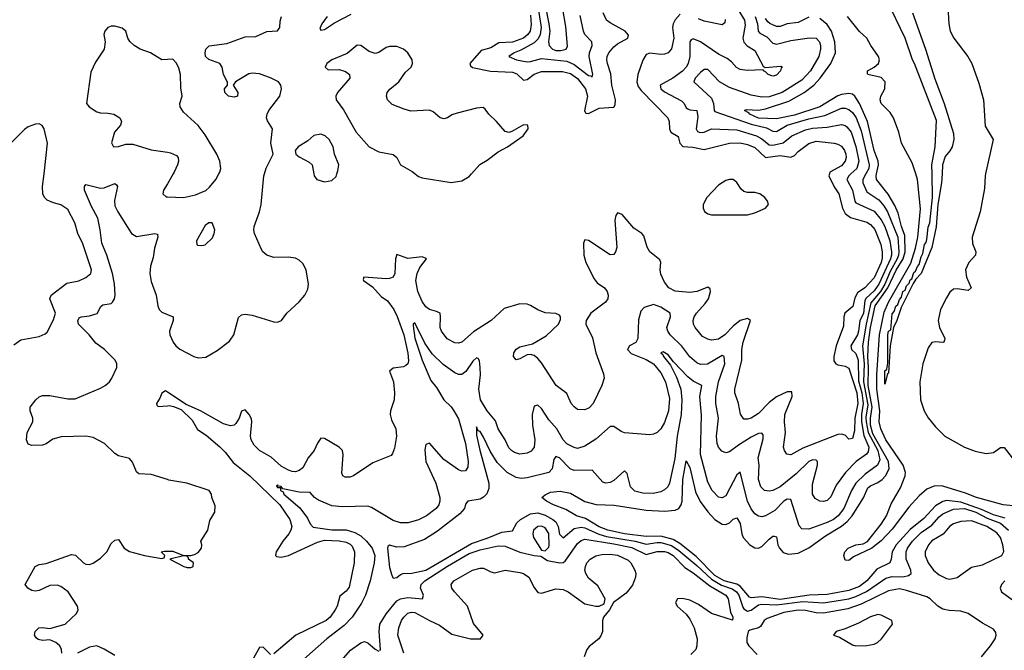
# Model space of a CAD drawing. Header units: inches. Extents: x 1603819 to 1745079, y 385938 to 533966.
# Tile 503 of 561: x 1639183 to 1644631, y 487366 to 490853. Entities that reach past the tile are written whole.
import ezdxf

# ---------------------------------------------------------------- set-up
doc = ezdxf.new("R2010")
doc.units = ezdxf.units.IN
doc.header["$MEASUREMENT"] = 0
for name, color, linetype in [('B6438', 7, 'Continuous'), ('B6439', 7, 'Continuous'), ('B6448', 7, 'Continuous'), ('B6449', 7, 'Continuous')]:
    doc.layers.add(name, color=color, linetype=linetype)

msp = doc.modelspace()

# ---------------------------------------------------------------- linework, layer by layer
at = {"layer": 'B6438', "color": 5}
for points, elevation in [([(1639150, 489054.3), (1639190, 489082), (1639290, 489101.1), (1639324.2, 489115.8), (1639334.3, 489125.7), (1639370, 489192.7), (1639380.7, 489230), (1639349.8, 489310), (1639358, 489330), (1639444.2, 489395.8), (1639510, 489408.2), (1639550, 489426.9), (1639576.4, 489450), (1639580.9, 489470), (1639532.5, 489612.5), (1639504.4, 489670), (1639488.3, 489730), (1639450, 489803.7), (1639410, 489829.6), (1639370, 489839.8), (1639334.7, 489854.7), (1639319.7, 489870), (1639311, 489890), (1639309.8, 489930.2), (1639317.7, 490000)], 440), ([(1640000, 488309.9), (1639910, 488338.9), (1639842.5, 488342.5), (1639830, 488353.2), (1639807, 488407), (1639790, 488427), (1639730, 488441.3), (1639710, 488454.3), (1639651.5, 488510), (1639590, 488543.2), (1639550, 488550.3), (1639413.3, 488546.7), (1639367.4, 488532.6), (1639330, 488507.1), (1639310, 488500.8), (1639250, 488498.3), (1639230, 488506.6), (1639221.6, 488530), (1639223.7, 488570), (1639256, 488630), (1639255.1, 488650), (1639242, 488690), (1639242, 488710), (1639271.6, 488750), (1639290, 488766.7), (1639310, 488775.6), (1639350, 488774.7), (1639450, 488755.5), (1639490, 488755.8), (1639630, 488814.9), (1639656.9, 488830), (1639679.7, 488850), (1639693.5, 488870), (1639719.7, 488930), (1639719.7, 488950), (1639711.1, 488970), (1639652.8, 489030), (1639603.8, 489063.8), (1639567.9, 489110), (1639509.3, 489170), (1639503.9, 489190), (1639514.1, 489205.9), (1639524.5, 489210), (1639570, 489215.6), (1639610.9, 489229.1), (1639632.9, 489267.1), (1639643.5, 489276.5), (1639690, 489284.4), (1639697.4, 489290), (1639708.4, 489310), (1639710.7, 489329.3), (1639708, 489392), (1639696.9, 489450), (1639664.9, 489550), (1639637.1, 489617.1), (1639628.8, 489690), (1639615.5, 489755.5), (1639580.1, 489820.1), (1639542.3, 489910), (1639540.9, 489930), (1639550, 489940.7), (1639630, 489922.1), (1639650, 489922.7), (1639710, 489946.3), (1639719.6, 489939.6), (1639723.6, 489930), (1639707.4, 489852.6), (1639710, 489823.7), (1639726.5, 489790), (1639802.6, 489670), (1639830, 489654.8), (1639931, 489671), (1639946.4, 489666.4), (1639947.9, 489650), (1639928.8, 489590), (1639922, 489538), (1639907.5, 489490), (1639904, 489450), (1639910, 489405.5), (1639937.8, 489330), (1639947.3, 489270), (1639955.6, 489250), (1639970, 489235.6), (1640000, 489223.3)], 420), ([(1640000, 489945), (1639979.1, 489910), (1639974.8, 489890), (1639993.4, 489873.4), (1640000, 489873.1)], 440), ([(1640000, 488794.1), (1639990, 488800.7), (1639970, 488787.4), (1639959.3, 488760.7), (1639939.4, 488730), (1639941, 488721), (1639950, 488713.5), (1640000, 488718)], 380), ([(1639416, 487350), (1639414.5, 487370), (1639405.1, 487390), (1639382.9, 487410), (1639350, 487424.4), (1639310, 487420.9), (1639285.7, 487425.7), (1639274.3, 487434.3), (1639265.4, 487450), (1639268, 487470), (1639289.8, 487490.2), (1639310, 487492.3), (1639350, 487486.5), (1639434, 487510), (1639496.9, 487570), (1639506.3, 487590), (1639503.5, 487610), (1639450.7, 487690), (1639410, 487719.1), (1639390, 487725.8), (1639350, 487724), (1639290, 487696.9), (1639270, 487692.8), (1639250, 487697.4), (1639227.6, 487710), (1639214, 487730), (1639269.6, 487830), (1639290, 487839.5), (1639330, 487845.2), (1639470, 487896.1), (1639491.9, 487891.9), (1639535.5, 487850), (1639550, 487842.3), (1639570, 487839.6), (1639590, 487847.6), (1639630, 487875.2), (1639664.4, 487910), (1639690, 487956), (1639710, 487974.8), (1639730, 487978), (1639762, 487930), (1639790, 487912), (1639874, 487890), (1639970, 487874), (1639982, 487878), (1639986, 487890), (1639966, 487910), (1639985.2, 487914.8), (1640000, 487914.3)], 420), ([(1639710, 487337), (1639650, 487372.5), (1639610, 487389.8), (1639570, 487384.2), (1639503.8, 487350)], 420)]:
    msp.add_lwpolyline(points, dxfattribs=dict(at, elevation=elevation))
at = {"layer": 'B6439', "color": 5, "elevation": 440}
for points in [[(1640000, 490633.3), (1639970, 490631.5), (1639907, 490670), (1639850.6, 490690.6), (1639816.9, 490710), (1639792.1, 490732.1), (1639781.6, 490750), (1639769.6, 490790), (1639750, 490806), (1639710, 490816.8), (1639690, 490816.4), (1639670.8, 490810), (1639654.4, 490790), (1639649, 490771), (1639656.4, 490730), (1639650.4, 490690), (1639602, 490618), (1639577.4, 490562.6), (1639553.4, 490390), (1639566.8, 490370), (1639610, 490343.8), (1639630, 490337), (1639670, 490336.5), (1639704.7, 490330), (1639737.3, 490310), (1639747.3, 490290), (1639740.7, 490270), (1639708.2, 490230), (1639691.1, 490171.1), (1639702, 490150), (1639730, 490150.8), (1639770, 490163.8), (1639810, 490163.7), (1639910, 490133.4), (1640000, 490119.5)], [(1639317.7, 490000), (1639336.9, 490170), (1639319.3, 490250), (1639306.8, 490266.8), (1639290, 490276), (1639270, 490275.1), (1639230, 490259.5), (1639210, 490246), (1639130, 490166), (1639090, 490142.7), (1639070, 490139.3), (1638990, 490149.2), (1638950, 490144), (1638930, 490128.7), (1638886.8, 490070), (1638866.6, 490053.4), (1638830, 490029.3), (1638772.2, 490000)]]:
    msp.add_lwpolyline(points, dxfattribs=at)
at = {"layer": 'B6448', "color": 5}
for points, elevation in [([(1640000, 489873.1), (1640090, 489869.1), (1640156.1, 489883.9), (1640212.1, 489907.9), (1640233.6, 489926.4), (1640268, 489970), (1640285.4, 490000)], 440), ([(1640032.7, 490000), (1640000, 489945)], 440), ([(1640000, 489223.3), (1640032.4, 489210), (1640031.8, 489190), (1640012.6, 489130), (1640014.3, 489110), (1640032.9, 489070), (1640047.5, 489050), (1640070, 489031.9), (1640146.4, 488990), (1640170, 488982.6), (1640212.7, 488987.3), (1640275.9, 489024.1), (1640344.3, 489075.7), (1640367.7, 489110), (1640393.7, 489206.3), (1640410, 489220.7), (1640430, 489223.7), (1640470, 489219.8), (1640590, 489181.7), (1640610, 489180.3), (1640631.5, 489190), (1640662, 489230), (1640730, 489292.4), (1640759.8, 489330), (1640776.6, 489363.4), (1640780.8, 489390), (1640767.9, 489470), (1640750, 489505.1), (1640730, 489523.9), (1640710, 489534.6), (1640670, 489539.8), (1640590, 489537.5), (1640549.7, 489550), (1640528.7, 489568.7), (1640521.8, 489581.7), (1640482.2, 489670), (1640478.5, 489690), (1640479.8, 489710), (1640509.8, 489790), (1640518.9, 489830), (1640534.8, 489990), (1640537.8, 490000)], 420), ([(1643662.8, 490000), (1643659.9, 489990), (1643689.4, 489929.4), (1643715, 489890), (1643736, 489810), (1643750, 489780.9), (1643779.7, 489759.7), (1643870, 489733), (1643890, 489720.2), (1643913.5, 489693.5), (1643947.9, 489610), (1643954.6, 489570), (1643954.6, 489534.6), (1643949.6, 489510), (1643910, 489426.3), (1643858.5, 489370), (1643818.1, 489341.9), (1643804.4, 489315.6), (1643792.8, 489267.2), (1643748.6, 489230), (1643742.4, 489210), (1643741.8, 489158.2), (1643701, 489050), (1643686.7, 488990), (1643687.4, 488967.4), (1643699.3, 488950), (1643710, 488944), (1643750, 488937.5), (1643770, 488925.6), (1643814.7, 488790), (1643819.9, 488730), (1643803.1, 488650), (1643801.4, 488578.6), (1643790, 488538), (1643770, 488533), (1643750, 488554.9), (1643730, 488560.9), (1643710, 488559), (1643516.2, 488483.8), (1643450, 488446.9), (1643426.7, 488450), (1643414.3, 488470), (1643409.3, 488490), (1643420.7, 488570), (1643414.2, 488630), (1643417, 488670), (1643457.1, 488770), (1643454.6, 488794.6), (1643430, 488794.8), (1643370, 488767.4), (1643330, 488736.8), (1643270, 488675), (1643230, 488649.5), (1643210, 488643.5), (1643190, 488643.9), (1643170.9, 488670.9), (1643160.1, 488730), (1643140.5, 488790), (1643139.5, 488810), (1643178.4, 488970), (1643179, 489030), (1643185.9, 489070), (1643226, 489190), (1643210, 489200.2), (1643170, 489188.8), (1643130, 489158), (1643085, 489110), (1643050, 489086.9), (1643010, 489081), (1642990, 489085.8), (1642961.6, 489101.6), (1642919.7, 489150), (1642910.2, 489170), (1642908.5, 489190), (1642914.2, 489210), (1642927.8, 489230), (1642976.1, 489283.9), (1642993.5, 489310), (1643005.6, 489350), (1643003.8, 489363.8), (1642990, 489373.7), (1642930, 489350.1), (1642890, 489343.6), (1642810, 489351.3), (1642774, 489370), (1642750, 489400.7), (1642730, 489444.9), (1642726.3, 489470), (1642730.9, 489510), (1642725.5, 489525.5), (1642669.4, 489570), (1642655.4, 489595.4), (1642636.8, 489656.8), (1642625.7, 489670), (1642580.3, 489700.3), (1642516, 489776), (1642490, 489785.5), (1642480.5, 489770), (1642476.5, 489743.5), (1642486.4, 489593.6), (1642480.4, 489570), (1642470, 489554), (1642450, 489552.9), (1642330, 489632.6), (1642310, 489635.8), (1642302, 489618), (1642303.4, 489550), (1642314.9, 489510), (1642360.6, 489420.6), (1642378.3, 489398.3), (1642418, 489370), (1642434.2, 489350), (1642438.7, 489330), (1642436.4, 489310), (1642424.7, 489290), (1642343, 489230), (1642317.7, 489190), (1642315.1, 489170), (1642353.1, 489093.1), (1642370.8, 489010), (1642414, 488894), (1642416.5, 488870), (1642404.7, 488830), (1642356.5, 488730), (1642333.2, 488706.8), (1642310, 488696.3), (1642270, 488698), (1642250, 488711.7), (1642234.9, 488730), (1642210, 488785.3), (1642151.6, 488830), (1642070, 488955.8), (1642050, 488980.3), (1642030, 488995.8), (1642010, 489001.3), (1641990, 488999.3), (1641950, 488977.3), (1641930, 488971.3), (1641916, 488990), (1641917.3, 489010), (1641930, 489031.8), (1641950, 489043.7), (1642019.5, 489060.5), (1642095.6, 489104.4), (1642164.2, 489170), (1642174.6, 489194.6), (1642175.5, 489210), (1642170, 489218.8), (1642148.5, 489228.5), (1642090, 489231.6), (1642050, 489247.6), (1642010, 489273.1), (1641990, 489279.6), (1641950, 489281.5), (1641864.3, 489255.7), (1641791.6, 489190), (1641693.1, 489126.9), (1641630, 489070.2), (1641610, 489064.2), (1641590, 489066.4), (1641549, 489089), (1641517.5, 489130), (1641509.4, 489150), (1641512.1, 489210), (1641508.9, 489230), (1641490, 489240.2), (1641450, 489250.1), (1641430, 489265.4), (1641410, 489294.2), (1641386.4, 489350), (1641375.7, 489410), (1641381.3, 489450), (1641396.8, 489483.2), (1641434.3, 489530), (1641432.9, 489532.9), (1641410, 489541), (1641330, 489531.8), (1641270, 489553.7), (1641263, 489530), (1641257.8, 489450), (1641250, 489429.4), (1641230, 489420.9), (1641210, 489420.5), (1641088, 489430), (1641083.3, 489416.7), (1641084.4, 489410), (1641134.8, 489374.8), (1641182.9, 489322.9), (1641217.9, 489297.9), (1641253.2, 489250), (1641272.3, 489212.3), (1641308.8, 489110), (1641330.8, 489009.2), (1641333.4, 488966.6), (1641329.9, 488950.1), (1641320, 488940), (1641307.3, 488932.7), (1641250, 488926.2), (1641228.5, 488910), (1641251.6, 488850), (1641257.2, 488790), (1641254.8, 488750), (1641235.6, 488690), (1641233.5, 488670), (1641240.7, 488640.7), (1641263.9, 488590), (1641268.6, 488550), (1641256.2, 488483.8), (1641246.2, 488453.8), (1641237.7, 488442.3), (1641136.8, 488403.2), (1641030, 488330.4), (1641010, 488323.8), (1640984.1, 488324.1), (1640970.6, 488330.6), (1640966.2, 488346.2), (1640973.4, 488446.6), (1640969, 488470), (1640950.3, 488490), (1640870, 488536.9), (1640850, 488538.3), (1640830, 488510.4), (1640812.4, 488470), (1640779.8, 488430), (1640750, 488374.9), (1640730, 488359.3), (1640710, 488353.7), (1640690, 488355), (1640670, 488361.1), (1640630, 488383.9), (1640574.6, 488434.6), (1640510, 488470.7), (1640480.4, 488500.4), (1640464.7, 488530), (1640461, 488550), (1640467.7, 488630), (1640465, 488645), (1640452.3, 488670), (1640430, 488694.9), (1640410, 488688), (1640397.7, 488650), (1640379.4, 488620.6), (1640370, 488611), (1640350, 488606.8), (1640310, 488619.1), (1640183.5, 488690), (1640105, 488725), (1640000, 488794.1)], 380), ([(1643782.1, 490000), (1643771.1, 489990), (1643760.2, 489970), (1643790.3, 489910), (1643803, 489850), (1643810, 489839.6), (1643910, 489793.3), (1643950, 489746.9), (1643968.9, 489710), (1643998.2, 489630), (1644007.4, 489570), (1644007.3, 489550), (1644000.7, 489530), (1643936.7, 489390), (1643910, 489353.9), (1643866.7, 489313.3), (1643859.3, 489300.7), (1643851.2, 489230), (1643832.1, 489187.9), (1643824.4, 489130), (1643817.6, 489110), (1643782.4, 489050), (1643785.6, 489030), (1643810, 489007), (1643821.4, 488970), (1643823.9, 488856.1), (1643842.2, 488790), (1643850.6, 488730), (1643839.8, 488670), (1643839.8, 488630), (1643854.2, 488554.2), (1643882, 488490), (1643877.5, 488462.5), (1643868.4, 488450), (1643810.8, 488409.2), (1643751.5, 488348.5), (1643700.2, 488279.8), (1643670, 488215.3), (1643650, 488195.2), (1643630, 488189.2), (1643610, 488190.2), (1643584.8, 488204.8), (1643568.6, 488230), (1643570, 488285.2), (1643596.8, 488390), (1643596.2, 488410), (1643590, 488417.7), (1643570, 488419), (1643550, 488410.7), (1643478.8, 488341.2), (1643390, 488270.1), (1643350, 488250.1), (1643330, 488245.1), (1643304, 488250), (1643284.2, 488270), (1643270.1, 488310), (1643273.8, 488390), (1643269.1, 488430), (1643296, 488536), (1643296.6, 488556.6), (1643290, 488567), (1643270, 488563.9), (1643230, 488544.2), (1643159.4, 488500.6), (1643110, 488463.2), (1643090, 488457.3), (1643067.6, 488467.6), (1643050, 488488.9), (1643042, 488510), (1643038.2, 488550), (1643050.1, 488650), (1643035.5, 488730), (1643034.4, 488770), (1643049.7, 488850), (1643083.8, 488950), (1643080.9, 488990), (1643070, 488995.1), (1642988.8, 488948.8), (1642950, 488946), (1642930, 488954.6), (1642890, 488988.8), (1642847.4, 489047.4), (1642781.7, 489110), (1642768.2, 489130), (1642763.3, 489150), (1642783, 489210), (1642781.3, 489230), (1642730, 489263.5), (1642690, 489278.6), (1642638.1, 489261.9), (1642619.6, 489240.4), (1642606.8, 489193.2), (1642603.4, 489090), (1642592.3, 489067.7), (1642557, 489050), (1642546.4, 489030), (1642566.2, 489006.2), (1642650, 488974.6), (1642690, 488950.8), (1642730, 488900.9), (1642756.7, 488850), (1642778.7, 488758.7), (1642773.2, 488690), (1642750, 488625.3), (1642730, 488590.3), (1642710, 488570.3), (1642690, 488560.3), (1642670, 488556.5), (1642529.1, 488569.1), (1642510, 488575.8), (1642470, 488602.6), (1642450, 488603.1), (1642370, 488533.9), (1642310, 488494.2), (1642270, 488482.5), (1642250, 488486.6), (1642210, 488508.1), (1642190, 488529.3), (1642155.5, 488590), (1642110, 488639.4), (1642070, 488703.5), (1642050, 488720.7), (1642030, 488716.5), (1642018.4, 488670), (1642019.4, 488610), (1642034, 488530), (1642029, 488490), (1642012.2, 488467.8), (1641990, 488455.6), (1641950, 488451), (1641920.1, 488460.1), (1641903.6, 488470), (1641890, 488485.2), (1641868.6, 488530), (1641830.2, 488590), (1641814.7, 488634.7), (1641768.8, 488690), (1641733.5, 488750), (1641724.3, 488810), (1641732.2, 488890), (1641731.2, 488928.8), (1641727.2, 488967.2), (1641719.5, 488979.5), (1641710, 488983.6), (1641690, 488964.9), (1641651.9, 488908.1), (1641630, 488890.2), (1641610, 488890.1), (1641590, 488900.4), (1641525.8, 488945.8), (1641464.9, 489004.9), (1641424.1, 489064.1), (1641370, 489177.1), (1641360.9, 489170), (1641360.6, 489159.4), (1641368.7, 489091.3), (1641410, 488970.8), (1641457.5, 488857.5), (1641490, 488819.3), (1641529.9, 488750), (1641570, 488711.5), (1641585.7, 488690), (1641610, 488645.3), (1641649.9, 488510.1), (1641664, 488410), (1641662.2, 488377.8), (1641650, 488357.6), (1641630, 488356.9), (1641610, 488364.7), (1641530, 488420.7), (1641450, 488512.2), (1641430, 488504), (1641425.5, 488474.5), (1641430.5, 488410), (1641485, 488290), (1641507.2, 488210), (1641507.9, 488190), (1641501.8, 488170), (1641487.7, 488150), (1641434.5, 488110), (1641390, 488088.1), (1641333.2, 488070), (1641290, 488070.1), (1641250, 488083.7), (1641130, 488155.8), (1641110, 488163.2), (1640970, 488159.1), (1640910, 488165.4), (1640835.5, 488195.5), (1640815, 488210), (1640790, 488237.7), (1640730, 488239.6), (1640638.5, 488258.5), (1640630, 488271), (1640614.3, 488274.3), (1640610, 488280.5), (1640604, 488276), (1640610, 488266), (1640626.3, 488266.3), (1640626.8, 488250), (1640641.3, 488241.3), (1640645.4, 488230), (1640733.1, 488153.1), (1640776.2, 488096.2), (1640790, 488065.7), (1640806.2, 488046.2), (1640910, 488032.5), (1640990, 488032.2), (1641037.6, 488017.6), (1641070, 487998.8), (1641102, 487970), (1641133.1, 487930), (1641148, 487890), (1641144.2, 487850), (1641121.6, 487750), (1641096.3, 487670), (1641073.9, 487626.1), (1641022.8, 487550), (1640977.7, 487502.3), (1640883.2, 487430), (1640724.5, 487290)], 360), ([(1640810.7, 490000), (1640812.7, 489990), (1640827.3, 489970), (1640870, 489957), (1640910, 489963), (1640933.4, 489986.6), (1640938, 490000)], 420), ([(1643863.8, 490000), (1643847.1, 489970), (1643848.1, 489950), (1643870, 489900.9), (1643936.1, 489856.1), (1643964.1, 489824.1), (1643984.5, 489790), (1644041, 489650), (1644047.8, 489570), (1644045.8, 489550), (1644037.4, 489530), (1643999.2, 489460.8), (1643969.7, 489390), (1643945.3, 489350), (1643892.1, 489287.9), (1643866.4, 489170), (1643846.9, 489050), (1643854.5, 488950), (1643851.7, 488850), (1643876.3, 488723.7), (1643865.3, 488654.8), (1643865.6, 488630), (1643877.4, 488570), (1643931.5, 488470), (1643941.4, 488418.6), (1643929.3, 488390), (1643860.3, 488339.7), (1643809.7, 488290.3), (1643785.7, 488250), (1643742.2, 488150), (1643711.4, 488110), (1643685, 488090), (1643650, 488072.2), (1643550, 488035.9), (1643510, 488038.5), (1643495.1, 488055.1), (1643450, 488199), (1643430, 488201.6), (1643410, 488190.1), (1643360.6, 488139.4), (1643310, 488108.7), (1643290, 488104.2), (1643270, 488107.7), (1643250, 488121.1), (1643230, 488148.1), (1643210, 488190.2), (1643170, 488350.4), (1643150, 488336.5), (1643090, 488220.7), (1643070, 488208.4), (1643050, 488213.2), (1643015.2, 488250), (1642990, 488296.5), (1642949.2, 488449.2), (1642954.7, 488665.3), (1642946.4, 488770), (1642956.9, 488830), (1642910, 488853.4), (1642878.8, 488878.8), (1642800.1, 488960.1), (1642770, 488999.7), (1642743.6, 489016.4), (1642729.8, 489010), (1642742.3, 489002.3), (1642744.9, 488990), (1642783.3, 488943.3), (1642816.9, 488876.9), (1642840.4, 488810), (1642846.4, 488750), (1642842.4, 488670), (1642821.6, 488550), (1642807.4, 488427.4), (1642777.8, 488290), (1642769.3, 488270.7), (1642750, 488252.9), (1642730, 488242.3), (1642687.2, 488232.8), (1642630, 488235.1), (1642586.5, 488246.5), (1642562, 488270), (1642543.4, 488343.4), (1642530, 488357.4), (1642470, 488305.3), (1642450, 488293.1), (1642425.5, 488290), (1642410, 488295.2), (1642350, 488362), (1642250, 488359.5), (1642229.4, 488369.4), (1642170, 488429.4), (1642150, 488437.8), (1642138.6, 488421.4), (1642128.7, 488370), (1642110, 488348.5), (1641990, 488319.2), (1641956.8, 488316.8), (1641930, 488321.2), (1641879.8, 488350), (1641824.3, 488404.3), (1641786.4, 488466.4), (1641750, 488544), (1641730, 488575.3), (1641718.8, 488578.8), (1641710, 488601), (1641710, 488555.3), (1641728.2, 488471.8), (1641778.9, 488290), (1641779.5, 488260.5), (1641768.3, 488231.7), (1641750, 488213.5), (1641730, 488202.4), (1641662, 488190), (1641650, 488174), (1641643.2, 488150), (1641618.7, 488121.3), (1641494.7, 488025.3), (1641422, 487978), (1641310, 487938.5), (1641270, 487935.6), (1641230, 487946.4), (1641220.6, 487939.4), (1641218.3, 487930), (1641230, 487824), (1641241.8, 487781.8), (1641250, 487765.2), (1641269.2, 487769.2), (1641290, 487785.1), (1641304.7, 487790), (1641352.9, 487792.9), (1641430, 487808.3), (1641683, 487957), (1641770, 487985.9), (1641850, 488019.8), (1641910, 488026.1), (1641934.2, 488070), (1641953.7, 488090), (1642010, 488121), (1642050, 488126.6), (1642090, 488112.8), (1642133.7, 488090), (1642150, 488075.8), (1642161.5, 488050), (1642170, 488008), (1642190, 487987.9), (1642250, 488038.9), (1642290, 488047.3), (1642310, 488044), (1642387.7, 488007.7), (1642430, 487995.4), (1642589, 487969), (1642650, 487952.4), (1642710, 487962.3), (1642730, 487961.5), (1642790, 487945.3), (1642830, 487918.7), (1642930, 487835.2), (1643010, 487758.5), (1643066.2, 487726.2), (1643125.1, 487705.1), (1643149.6, 487690), (1643161.8, 487670), (1643184.3, 487604.3), (1643190, 487595.3), (1643210, 487583), (1643230, 487588.6), (1643270, 487616.9), (1643290, 487621.5), (1643370, 487617.8), (1643515.2, 487635.2), (1643630, 487628.9), (1643770, 487651.1), (1643810, 487664.1), (1643868.7, 487691.3), (1643974.3, 487765.7), (1644010, 487774.8), (1644070, 487772.6), (1644101.3, 487778.7), (1644115.3, 487790), (1644113.1, 487810), (1644087.2, 487870), (1644088, 487910), (1644094.5, 487930), (1644122.3, 487970), (1644170, 488018.2), (1644230, 488057), (1644270, 488103.9), (1644290, 488120.3), (1644350, 488147.1), (1644410, 488149.2), (1644473.5, 488130), (1644536.2, 488096.2), (1644610, 488069.2), (1644654.7, 488030)], 340), ([(1641371.7, 490000), (1641390, 489986), (1641410, 489977.7), (1641570, 489951.7), (1641630, 489961.5), (1641670, 489986), (1641682.4, 490000)], 420), ([(1644636.2, 488096.2), (1644570, 488115.6), (1644505.1, 488145.1), (1644390, 488185.5), (1644310, 488193.4), (1644290, 488187.9), (1644250, 488164.5), (1644185.6, 488094.4), (1644110, 488034.2), (1644032.1, 487950), (1644010.8, 487910), (1644005.4, 487870), (1643996.4, 487850), (1643924.7, 487815.3), (1643869.7, 487750), (1643830, 487719.2), (1643770, 487696.6), (1643650, 487675.3), (1643550.9, 487670.9), (1643390, 487646.6), (1643290, 487661.2), (1643230, 487655.7), (1643220.4, 487660.4), (1643170, 487720.1), (1643150, 487731.4), (1643081.1, 487750), (1643030, 487779.5), (1642925.1, 487885.1), (1642835.9, 487955.9), (1642798.3, 487978.3), (1642730, 487997.1), (1642650, 487994.4), (1642530, 488009.6), (1642436.8, 488030), (1642390, 488049.2), (1642314.1, 488094.1), (1642263.5, 488110), (1642204.2, 488144.2), (1642137, 488170), (1642098, 488190), (1642072.3, 488210), (1642090, 488225.5), (1642120.5, 488239.5), (1642174.2, 488245.8), (1642230, 488234.7), (1642310, 488189.5), (1642372.4, 488172.4), (1642471.9, 488168.1), (1642650, 488140.1), (1642750, 488136), (1642810, 488140.1), (1642830.6, 488150), (1642842.7, 488170), (1642847.8, 488190), (1642852.5, 488310), (1642870, 488413), (1642890, 488377.3), (1642921.6, 488241.6), (1642948.3, 488188.3), (1642990, 488130.7), (1643030, 488090.1), (1643070, 488063.8), (1643090, 488062.3), (1643109.7, 488070), (1643130, 488091.3), (1643150, 488098.5), (1643170, 488066.7), (1643178.1, 488010), (1643185.9, 487990), (1643222.3, 487950), (1643250, 487933.3), (1643270, 487931.4), (1643290, 487939.8), (1643330, 487980.6), (1643350, 487996.9), (1643356.9, 487996.9), (1643370, 487992.7), (1643377.5, 487950), (1643386, 487930), (1643406.9, 487906.9), (1643437.5, 487897.5), (1643490, 487903.9), (1643550, 487932.8), (1643640.6, 487999.4), (1643730, 488051.6), (1643762.1, 488077.9), (1643788.6, 488110), (1643851.3, 488208.7), (1643876.1, 488263.9), (1643890, 488276), (1643930, 488293.4), (1643955.2, 488310), (1643974, 488330), (1643994.1, 488370), (1643989.6, 488410), (1643903.8, 488563.8), (1643890.9, 488610), (1643889.5, 488650), (1643899.4, 488710), (1643877.3, 488830), (1643880.1, 488930), (1643875.7, 488990), (1643879.9, 489070), (1643890.2, 489150), (1643915.3, 489270), (1643985.9, 489370), (1644032.3, 489467.7), (1644070.4, 489530), (1644081.3, 489570), (1644080, 489660), (1644061.5, 489710), (1644043, 489783), (1644025.4, 489825.4), (1643988.9, 489888.9), (1643923.9, 489970), (1643921.8, 489990), (1643924.1, 490000)], 320), ([(1644793.1, 488153.1), (1644624, 488170), (1644476.5, 488210), (1644415.2, 488235.2), (1644290, 488274.4), (1644245.5, 488274.5), (1644202.8, 488257.2), (1644159.9, 488220.1), (1644101.7, 488158.3), (1644010, 488035.7), (1643950, 487970.7), (1643898, 487930), (1643796.9, 487883.1), (1643770, 487862), (1643750, 487865.2), (1643742.6, 487890), (1643748.4, 487910), (1643767.6, 487930), (1643810, 487949.4), (1643850, 487955.5), (1643873.1, 487966.9), (1643950, 488064), (1643978.2, 488110), (1644003.9, 488176.1), (1644055.5, 488264.5), (1644081.8, 488330), (1644083.2, 488350), (1644070.2, 488390), (1643974.8, 488530), (1643947.1, 488590), (1643939.1, 488630), (1643941.4, 488690), (1643925.9, 488810), (1643924.7, 488890), (1643940.2, 489110), (1643965.1, 489234.9), (1643989.3, 489290), (1644113.5, 489506.5), (1644140, 489590), (1644151.6, 489650), (1644167.8, 489807.8), (1644151, 489970), (1644141.2, 490000)], 280), ([(1644286.2, 490000), (1644283.6, 489950), (1644263.6, 489830), (1644252.8, 489707.2), (1644230, 489594), (1644170.3, 489450), (1644141.3, 489418.7), (1644126.6, 489393.4), (1644059.5, 489260.5), (1644035.8, 489190), (1644017, 489150), (1643999.5, 489050), (1643990, 488898), (1643984.7, 488895.3), (1643970, 488838), (1643970, 488911), (1643980.4, 488919.6), (1643987, 488953), (1643986.9, 489110), (1643990, 489130.4), (1644002, 489138), (1644010, 489226), (1644021.6, 489238.4), (1644030, 489268), (1644042, 489278), (1644050, 489305.5), (1644061.5, 489318.5), (1644070, 489350.2), (1644082.4, 489357.6), (1644090, 489381.3), (1644104.4, 489395.6), (1644110, 489414), (1644119.7, 489420.3), (1644130, 489455.2), (1644138.6, 489461.4), (1644150, 489488.2), (1644160.1, 489499.9), (1644170, 489542.4), (1644180.3, 489559.7), (1644190, 489610.3), (1644198.3, 489621.7), (1644202, 489638), (1644210, 489704.9), (1644218.2, 489730), (1644234, 489870), (1644231, 490000)], 260), ([(1644526.3, 490000), (1644524, 489990), (1644521.3, 489918.7), (1644497.6, 489790), (1644452.7, 489650), (1644455.5, 489615.5), (1644474, 489570), (1644471.6, 489550), (1644434, 489510), (1644415.8, 489470), (1644420.7, 489430), (1644448, 489370), (1644430, 489355.6), (1644370, 489365.4), (1644350, 489363), (1644330, 489345.6), (1644310, 489315.1), (1644277.3, 489250), (1644264.5, 489190), (1644271.2, 489150), (1644301.6, 489090), (1644299.9, 489080.1), (1644296, 489070), (1644290, 489067.3), (1644250, 489071.5), (1644230, 489067.3), (1644210, 489039.3), (1644179.7, 488950), (1644163.7, 488850), (1644167.8, 488750), (1644187.5, 488690), (1644210, 488651.6), (1644250, 488601.8), (1644302.3, 488550), (1644410, 488489.2), (1644470, 488466.7), (1644530, 488453.7), (1644570, 488460.2), (1644610, 488487.6), (1644630, 488487.2), (1644673.4, 488430)], 280), ([(1640000, 488718), (1640010, 488719), (1640034.4, 488714.4), (1640077.1, 488697.1), (1640138.2, 488638.2), (1640166.8, 488586.8), (1640215.5, 488555.5), (1640290.5, 488490.5), (1640320.7, 488460.7), (1640364.1, 488404.1), (1640455.7, 488330), (1640621.5, 488170), (1640678.5, 488090), (1640688.1, 488050), (1640683.6, 488030), (1640672.1, 488010), (1640638.3, 487970), (1640602.2, 487910), (1640597.7, 487890), (1640604.7, 487884.7), (1640630, 487880.7), (1640670, 487890.9), (1640830, 487964.8), (1640870, 487974.9), (1640951, 487971), (1640990, 487963.2), (1641012.1, 487952.1), (1641021.9, 487941.9), (1641034.7, 487910), (1641034.3, 487850), (1641005.7, 487714.3), (1640990, 487692.4), (1640954.2, 487665.8), (1640939.1, 487610), (1640929.4, 487590.6), (1640900.2, 487550), (1640878.8, 487530), (1640710.4, 487449.6), (1640590, 487346)], 380), ([(1640000, 487914.3), (1640030, 487913.4), (1640090, 487890.8), (1640130, 487890.6), (1640150, 487895.5), (1640170, 487906.4), (1640188.4, 487930), (1640190.6, 487950), (1640186, 487970), (1640223.4, 488030), (1640235.9, 488084.1), (1640262.9, 488130), (1640264, 488164), (1640246, 488210), (1640243.7, 488230), (1640231.8, 488250), (1640108.7, 488290), (1640007.5, 488307.5), (1640000, 488309.9)], 420), ([(1641175.9, 487364.1), (1641180.2, 487370), (1641172.5, 487470), (1641176.1, 487510), (1641211.8, 487570), (1641270, 487638.8), (1641290, 487651.1), (1641330, 487658.7), (1641412.4, 487650), (1641418, 487670), (1641401.2, 487710), (1641404.9, 487730), (1641425.1, 487750), (1641550, 487830.7), (1641670, 487900.4), (1641730, 487921.4), (1641830, 487944.3), (1641870, 487941.7), (1641950, 487908.3), (1642030.2, 487889.8), (1642066.2, 487886.2), (1642102.7, 487862.7), (1642170, 487849.1), (1642190, 487851.3), (1642200.9, 487859.1), (1642270, 487956.1), (1642290, 487973.4), (1642310, 487979.7), (1642470, 487954.8), (1642570, 487933.5), (1642650, 487894.9), (1642710, 487912.8), (1642750, 487913.1), (1642770, 487907.3), (1642799, 487890), (1642863.4, 487823.4), (1642910, 487794.5), (1643001.8, 487721.8), (1643089.2, 487670), (1643102.5, 487650), (1643116.5, 487576.5), (1643129.2, 487550), (1643127.3, 487532.7), (1643010, 487569.3), (1642938.5, 487618.5), (1642890, 487644.1), (1642850, 487653.3), (1642822.9, 487650), (1642811.1, 487630), (1642820.4, 487610), (1642870, 487565.3), (1642890, 487538), (1642914.6, 487490), (1642930.7, 487429.3), (1642929.8, 487390.2), (1642923.5, 487370), (1642896.9, 487343.1)], 360), ([(1641307.7, 487350), (1641275, 487450), (1641280.6, 487490), (1641296.3, 487530), (1641308.6, 487550), (1641330, 487570.5), (1641350, 487576.5), (1641370, 487574.7), (1641450, 487530.6), (1641505.9, 487505.9), (1641574.6, 487454.6), (1641677.2, 487430), (1641733.4, 487430), (1641747.2, 487450), (1641694.4, 487514.4), (1641660.9, 487610), (1641588.7, 487690), (1641574.4, 487710), (1641570.5, 487730), (1641586, 487750), (1641688.4, 487810), (1641730, 487819.8), (1641750, 487819.4), (1641790, 487799.2), (1641810, 487794.2), (1641870, 487808.9), (1641950, 487796.8), (1641971.1, 487790), (1641999.4, 487770), (1642030, 487713.3), (1642050, 487686), (1642070, 487681.7), (1642150, 487706), (1642190, 487702.5), (1642216.8, 487690), (1642310, 487623.7), (1642370.2, 487609.8), (1642390, 487610.9), (1642416.2, 487623.8), (1642422, 487650), (1642381.8, 487721.8), (1642330, 487765.4), (1642315, 487790), (1642310.1, 487810), (1642313.1, 487830), (1642321.8, 487850), (1642339.1, 487870), (1642371.2, 487888.8), (1642404.5, 487895.5), (1642450, 487897), (1642490, 487891.9), (1642550, 487865), (1642564.5, 487850), (1642585.8, 487810), (1642591.5, 487790), (1642590.6, 487770), (1642573.4, 487726.6), (1642538.5, 487681.5), (1642469.2, 487630), (1642446, 487590), (1642412.3, 487550), (1642407, 487530), (1642407.6, 487470), (1642400.7, 487450), (1642387, 487430), (1642333.6, 487386.4), (1642321.1, 487370), (1642306.6, 487330)], 380), ([(1644632.8, 487750), (1644615.1, 487730), (1644607.3, 487710), (1644614.3, 487690), (1644723, 487610)], 340), ([(1644504.8, 487330), (1644554.8, 487390), (1644580.4, 487430), (1644585.4, 487450), (1644583.8, 487463.8), (1644570, 487483.6), (1644510, 487515.4), (1644429.9, 487569.9), (1644390, 487582.4), (1644325.9, 487585.9), (1644290, 487594.3), (1644263.6, 487610), (1644221.3, 487650), (1644201.9, 487661.9), (1644090, 487697.5), (1644050, 487705.8), (1643990, 487695.3), (1643838.9, 487621.1), (1643765.4, 487594.6), (1643630, 487570.9), (1643590, 487572.5), (1643530, 487585.2), (1643490, 487588), (1643410, 487574.6), (1643318, 487542), (1643302.9, 487530), (1643282.1, 487497.9), (1643270, 487489.8), (1643222.3, 487477.7), (1643214, 487470), (1643205.5, 487434.5), (1643206.5, 487410), (1643216.9, 487390), (1643263, 487343)], 360), ([(1640950, 487294.4), (1641012.7, 487367.3), (1641070, 487407.2), (1641090, 487414.7), (1641110, 487407.9), (1641150, 487372.2), (1641170, 487361.6)], 360), ([(1640570, 487342.4), (1640530, 487383.1), (1640510, 487381.3), (1640469.9, 487310.1)], 380)]:
    msp.add_lwpolyline(points, dxfattribs=dict(at, elevation=elevation))
for points, elevation in [([(1643110, 489969.7), (1643090, 489963.1), (1643050, 489937.1), (1642984, 489870), (1642964.9, 489830), (1642963.7, 489810), (1642971.8, 489791.8), (1642990, 489779.5), (1643010, 489773.4), (1643210, 489772.9), (1643250, 489784), (1643309.2, 489810), (1643325.2, 489830), (1643320.9, 489850), (1643306.6, 489870), (1643277.2, 489890), (1643250, 489896.4), (1643210, 489896.9), (1643190, 489903), (1643174.8, 489914.8), (1643150, 489952), (1643130, 489969.6)], 420), ([(1640230, 489729), (1640210, 489714), (1640162, 489630), (1640162.8, 489610), (1640166.9, 489606.9), (1640190, 489604.4), (1640210, 489608.2), (1640250, 489646.8), (1640259.3, 489670), (1640262.7, 489690), (1640248.7, 489728.7)], 440), ([(1642070, 488052.2), (1642050, 488051.4), (1642025.5, 488030), (1642022, 488010), (1642026.6, 487990), (1642070, 487920.5), (1642090, 487916.5), (1642110, 487935.8), (1642113.2, 487946.8), (1642110, 488012.3), (1642090, 488043.4)], 360), ([(1644450, 488081.7), (1644390, 488078.1), (1644350, 488065.6), (1644330, 488052.4), (1644291.6, 488008.4), (1644230, 487970.5), (1644210.9, 487950), (1644193, 487910), (1644192.4, 487890), (1644210.2, 487850), (1644238.9, 487810), (1644270, 487784), (1644310, 487763.9), (1644330, 487759.6), (1644370, 487767.7), (1644450, 487824.9), (1644510, 487837.8), (1644616.9, 487890), (1644627.3, 487912.7), (1644623, 487950), (1644610, 487989.7), (1644590, 488015.8), (1644534.2, 488050)], 360), ([(1640090, 487888), (1640014, 487870), (1640092, 487830), (1640110, 487824), (1640130, 487824), (1640142, 487830), (1640144, 487850), (1640118, 487870), (1640118, 487878), (1640107.3, 487887.3)], 420), ([(1643930, 487563.5), (1643890, 487551.4), (1643823.6, 487516.4), (1643750, 487484.7), (1643701, 487470), (1643686, 487450), (1643718, 487438), (1643790, 487396.5), (1643810, 487391.6), (1643870, 487392.4), (1643910, 487400.8), (1643929.5, 487410), (1643951.6, 487430), (1644012.3, 487510), (1644009.2, 487530), (1643950, 487561.1)], 380)]:
    msp.add_lwpolyline(points, close=True, dxfattribs=dict(at, elevation=elevation))
at = {"layer": 'B6449', "color": 5}
for points, elevation in [([(1642075.2, 491010), (1642111.2, 490830), (1642115.4, 490790), (1642108.6, 490730), (1642113.2, 490710), (1642130.8, 490690), (1642150, 490682.9), (1642177, 490683), (1642206.4, 490690), (1642213.9, 490706.1), (1642205.4, 490814.6), (1642187.3, 490910)], 340), ([(1644314.4, 490990), (1644324, 490830), (1644331.5, 490790), (1644350.9, 490750), (1644429.4, 490650), (1644450.1, 490610), (1644490, 490502.6), (1644514.6, 490410), (1644524.4, 490264.4), (1644568.3, 490190), (1644526.3, 490000)], 280), ([(1644231, 490000), (1644229.9, 490050), (1644247.7, 490150), (1644255.5, 490295.5), (1644133.5, 490610), (1644121.8, 490630), (1644082.7, 490750), (1643979.8, 490959.8)], 260), ([(1640884.1, 490870), (1640855, 490830), (1640843.5, 490803.5), (1640850, 490795.4), (1640870, 490798.2), (1640924.8, 490835.2), (1641016.6, 490883.4)], 380), ([(1642010, 490878.4), (1642013, 490827), (1642006.9, 490790), (1641993.7, 490770), (1641970, 490751.4), (1641910, 490729.1), (1641834.6, 490725.4), (1641790, 490697.3), (1641736.8, 490683.2), (1641674.2, 490610), (1641677.6, 490597.6), (1641689, 490589), (1641787.6, 490567.6), (1641910, 490562.6), (1641933.9, 490553.9), (1641970, 490518.5), (1641990, 490521.2), (1642030, 490551), (1642070, 490566.6), (1642186.1, 490566.1), (1642230, 490555), (1642270, 490526.8), (1642313.9, 490470), (1642324.4, 490430), (1642308.5, 490348.5), (1642315.1, 490335.1), (1642330, 490333.8), (1642390, 490364.2), (1642470, 490369.8), (1642478.1, 490381.9), (1642479.8, 490410), (1642459.2, 490490), (1642453.8, 490553.8), (1642434.6, 490610), (1642430.9, 490630), (1642433.7, 490650), (1642442.3, 490670), (1642470, 490702.9), (1642490, 490718.6), (1642548.5, 490750), (1642552.3, 490767.7), (1642532.7, 490790), (1642450, 490834.7), (1642430.2, 490850), (1642411.8, 490890)], 380), ([(1642050, 490927.6), (1642068.7, 490810), (1642063, 490770), (1642052.3, 490747.7), (1642030, 490725.5), (1641956, 490684), (1641918.7, 490670), (1641889.4, 490649.4), (1641931.3, 490631.3), (1641990, 490620.3), (1642010, 490621.4), (1642070, 490638.3), (1642210, 490622.9), (1642250, 490605.5), (1642330, 490543.6), (1642342.2, 490542.2), (1642350, 490535.6), (1642354.2, 490550), (1642334.2, 490650), (1642336.5, 490670), (1642351.3, 490710), (1642349.5, 490729.5), (1642310.1, 490770), (1642302, 490790), (1642283.6, 490876.4)], 360), ([(1642837.3, 490882.7), (1642810, 490851.8), (1642797.9, 490830), (1642795, 490810), (1642802.5, 490750), (1642789.2, 490690.8), (1642770, 490670.2), (1642750, 490661.3), (1642730, 490659.7), (1642670, 490668.1), (1642650, 490661.1), (1642631, 490629), (1642602.8, 490550), (1642598, 490510), (1642604.2, 490484.2), (1642620.8, 490460.8), (1642769, 490310), (1642775.6, 490290), (1642777.6, 490250), (1642786, 490230), (1642826.5, 490206.5), (1642835.5, 490170), (1642851.5, 490151.5), (1642907.4, 490147.4), (1642970, 490134.5), (1643110.1, 490169.9), (1643170, 490172), (1643210, 490163.3), (1643250, 490146.3), (1643310, 490089.9), (1643390, 490101.7), (1643450, 490091.9), (1643470, 490102.6), (1643490, 490124.3), (1643550, 490168.6), (1643590, 490180.9), (1643690, 490169.3), (1643710, 490165), (1643730, 490153.7), (1643746.1, 490130), (1643753.1, 490110), (1643754.9, 490090), (1643750.4, 490070), (1643730, 490045.1), (1643665.7, 490010), (1643662.8, 490000)], 380), ([(1643162.3, 490902.3), (1643193.1, 490850), (1643197.8, 490822.2), (1643184.7, 490750), (1643189, 490729), (1643208.5, 490708.5), (1643250, 490682.7), (1643295.6, 490595.6), (1643308, 490588), (1643395.1, 490595.1), (1643404, 490590), (1643396.2, 490583.8), (1643393, 490570), (1643370, 490546.3), (1643350, 490541.1), (1643324.9, 490550), (1643310, 490564.9), (1643298, 490570), (1643296, 490576), (1643207.8, 490572.2), (1643170, 490576.9), (1643148.5, 490588.5), (1643120.6, 490620.6), (1643098.1, 490638.1), (1643050, 490662.2), (1642950.7, 490730.7), (1642910, 490747.7), (1642898.3, 490741.7), (1642890.5, 490729.5), (1642889.9, 490650), (1642880.7, 490610), (1642870.4, 490590), (1642850, 490568.6), (1642796.1, 490530), (1642727, 490490), (1642730.6, 490470), (1642750, 490453.3), (1642844.5, 490404.5), (1642858.9, 490390), (1642870, 490366.2), (1642879.4, 490359.4), (1642890, 490354), (1642930.4, 490350.4), (1642934.8, 490314.8), (1642925.4, 490250), (1642934.1, 490234.1), (1642948.2, 490228.2), (1642970, 490231.6), (1643010, 490249.3), (1643150, 490243), (1643259.4, 490210), (1643290, 490193.5), (1643330, 490160.7), (1643350, 490158.1), (1643407.3, 490172.7), (1643456, 490210), (1643530, 490242.9), (1643570, 490253.5), (1643650, 490257.6), (1643730, 490273.9), (1643750, 490268.3), (1643760.1, 490260.1), (1643783.3, 490230), (1643810, 490150.8), (1643825.4, 490070), (1643815.1, 490030), (1643782.1, 490000)], 360), ([(1644123.1, 490890), (1644194.2, 490690), (1644246.3, 490526.3), (1644297.1, 490390), (1644350, 490222.8), (1644352.1, 490190), (1644342.9, 490150), (1644330, 490127.3), (1644303.2, 490096.8), (1644288.9, 490051.1), (1644286.2, 490000)], 260), ([(1640537.8, 490000), (1640547.7, 490032.3), (1640585.2, 490110), (1640573.3, 490170), (1640582.4, 490250), (1640553.5, 490293.5), (1640548.3, 490310), (1640552, 490330), (1640561.4, 490350), (1640621.6, 490430), (1640632.2, 490470), (1640628.8, 490490), (1640614.2, 490510), (1640574.3, 490530), (1640510, 490552.7), (1640470, 490557.4), (1640450, 490552.6), (1640377.7, 490510), (1640363.8, 490490), (1640390.3, 490450), (1640387.3, 490430), (1640370, 490423.5), (1640338, 490430), (1640317.2, 490450), (1640316.5, 490470), (1640332.3, 490490), (1640333.4, 490506.6), (1640311.3, 490550), (1640304.1, 490590), (1640290, 490610.6), (1640230, 490632), (1640212, 490650), (1640209.8, 490670), (1640213.5, 490690), (1640231.7, 490708.3), (1640330, 490720.9), (1640430, 490758.4), (1640490, 490760.2), (1640550, 490787.7), (1640610, 490790.7), (1640622.9, 490810), (1640624.2, 490844.2), (1640632.5, 490870)], 420), ([(1643251.8, 490870), (1643265.5, 490830), (1643269.2, 490790), (1643278, 490778), (1643317.2, 490757.2), (1643350, 490723.8), (1643370, 490717.5), (1643450, 490737.9), (1643552.7, 490752.7), (1643590, 490749.8), (1643608.9, 490730), (1643614.5, 490710), (1643614.5, 490690), (1643603.9, 490650), (1643557.6, 490570), (1643510, 490518.1), (1643402.4, 490450), (1643330, 490426.3), (1643290, 490424.7), (1643230, 490434.5), (1643110, 490477.8), (1643055.1, 490510), (1642990, 490576.8), (1642970, 490578), (1642950, 490560.9), (1642919.9, 490530), (1642912.5, 490510), (1643010, 490418.2), (1643022, 490390), (1643024.6, 490350), (1643030, 490344.2), (1643230, 490274.3), (1643314.3, 490254.3), (1643350, 490236.6), (1643370, 490234.8), (1643430, 490270.2), (1643550, 490303.9), (1643637.1, 490322.9), (1643730, 490363.7), (1643750, 490363.4), (1643770, 490356), (1643790, 490339.4), (1643810.5, 490310), (1643838.5, 490238.5), (1643882.5, 490050), (1643880.5, 490030), (1643863.8, 490000)], 340), ([(1643086.1, 490853.9), (1643084.4, 490835.6), (1643070, 490824.2), (1642970, 490845.1), (1642938.2, 490858.2)], 380), ([(1643924.1, 490000), (1643935.1, 490050), (1643932.4, 490070), (1643910, 490130), (1643873.3, 490290), (1643830, 490389.2), (1643804, 490430), (1643790, 490440.1), (1643770, 490444.8), (1643730, 490439), (1643710, 490431.1), (1643610, 490370), (1643470, 490324.4), (1643370, 490303.7), (1643270, 490308), (1643222.2, 490330), (1643218, 490338), (1643193.6, 490350), (1643204.4, 490355.6), (1643270, 490353.1), (1643310, 490359.9), (1643438.5, 490401.5), (1643523.4, 490450), (1643576, 490490), (1643612.4, 490530), (1643670.7, 490610), (1643696.5, 490670), (1643693.9, 490730), (1643674.9, 490790), (1643650, 490827), (1643610, 490859.1)], 320), ([(1643550, 490866.3), (1643490, 490837.8), (1643430, 490830.6), (1643390, 490815.1), (1643370, 490815.6), (1643332.5, 490832.5), (1643321.8, 490841.8), (1643310, 490858.8)], 320), ([(1644141.2, 490000), (1644121.1, 490061.1), (1644062.5, 490170), (1644047.9, 490230), (1644016.7, 490310), (1643998.9, 490338.9), (1643948.9, 490390), (1643943.6, 490410), (1643947, 490430), (1643969.9, 490470), (1643971.4, 490510), (1643950, 490533), (1643875.1, 490550), (1643873.8, 490553.8), (1643873, 490570), (1643910, 490590.1), (1643933.9, 490610), (1643940.2, 490630), (1643934.9, 490650), (1643891.8, 490710), (1643869.8, 490750), (1643830, 490787.1), (1643762.5, 490870)], 280), ([(1641682.4, 490000), (1641728.1, 490051.9), (1641770, 490076.5), (1641830, 490122.6), (1641882.7, 490150), (1641969.3, 490210), (1641997, 490250), (1641995.3, 490270), (1641970, 490271.2), (1641906.1, 490233.9), (1641890, 490229.6), (1641870, 490234.5), (1641821.6, 490290), (1641778, 490330), (1641758.4, 490358.4), (1641746.5, 490366.5), (1641710, 490363.5), (1641603.7, 490336.3), (1641574, 490326), (1641550, 490309.7), (1641530, 490304.8), (1641510, 490310.7), (1641470, 490342.9), (1641450, 490353.1), (1641347.1, 490347.1), (1641310, 490357.3), (1641244.3, 490384.3), (1641217.5, 490410), (1641212.6, 490430), (1641216.2, 490450), (1641230.9, 490469.1), (1641280.3, 490510), (1641317.2, 490562.8), (1641349.6, 490590), (1641356.9, 490610), (1641353.7, 490630), (1641329.7, 490670), (1641307, 490690), (1641270, 490704.8), (1641230, 490704.2), (1641210, 490698.2), (1641170, 490671.7), (1641150, 490665.6), (1641117.3, 490677.3), (1641070, 490709.7), (1641050, 490711.6), (1640994.1, 490665.9), (1640910.8, 490630), (1640882.4, 490610), (1640873.4, 490590), (1640890, 490575.5), (1640950, 490576.9), (1640985.7, 490565.7), (1641008, 490550), (1641010.4, 490530), (1640942, 490450), (1640931.8, 490430), (1640934, 490410), (1640974.7, 490354.7), (1641045.5, 490230), (1641117.1, 490150), (1641170, 490122.3), (1641250, 490107.3), (1641270.4, 490090.4), (1641290.6, 490050), (1641353.7, 490013.7), (1641371.7, 490000)], 420), ([(1640285.4, 490000), (1640291.2, 490010), (1640295.4, 490030), (1640289.7, 490070), (1640273.5, 490110), (1640210, 490216), (1640170, 490267), (1640090, 490341.1), (1640071.1, 490370), (1640069.7, 490390), (1640082, 490430), (1640075.5, 490475.5), (1640073.5, 490550), (1640064.1, 490584.1), (1640050, 490612.7), (1640030, 490635.1), (1640000, 490633.3)], 440), ([(1640938, 490000), (1640943.7, 490016.3), (1640948.2, 490050), (1640925.6, 490110), (1640917, 490150), (1640894.5, 490190), (1640872.7, 490210), (1640850, 490218.9), (1640810, 490212.6), (1640776.5, 490183.5), (1640724, 490150), (1640706.8, 490130), (1640711, 490110), (1640730, 490094.8), (1640784.9, 490064.9), (1640801, 490050), (1640810.7, 490000)], 420), ([(1640000, 490119.5), (1640016.9, 490116.9), (1640050, 490102), (1640059.3, 490090), (1640061.3, 490070), (1640057, 490050), (1640038.7, 490010), (1640032.7, 490000)], 440)]:
    msp.add_lwpolyline(points, dxfattribs=dict(at, elevation=elevation))

doc.saveas('drawing.dxf')
